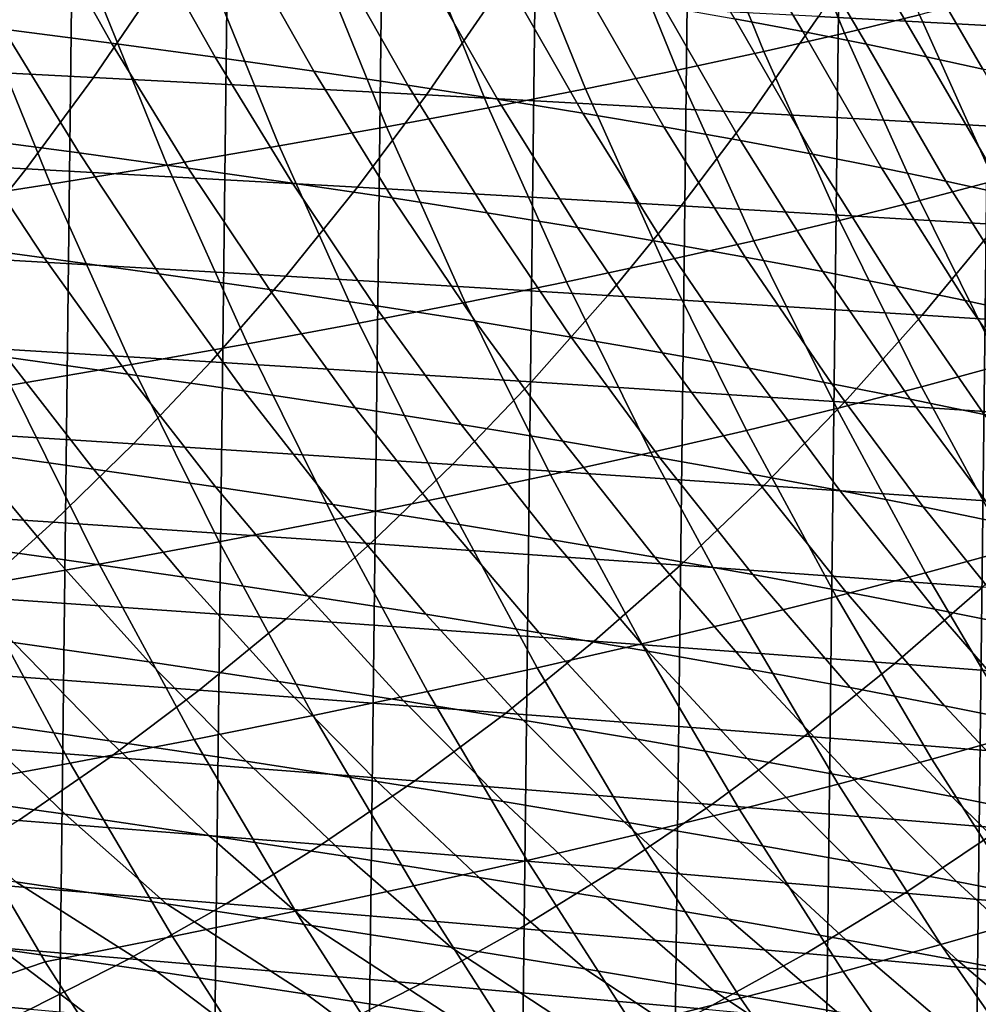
# Model space of a CAD drawing. Header units: metres. Extents: x -240 to 45, y -77 to 27.
# Tile 951 of 1056: x 4.17 to 7.98, y -11.66 to -7.75. Entities that reach past the tile are written whole.
import ezdxf

# ---------------------------------------------------------------- set-up
doc = ezdxf.new("R2010")
doc.units = ezdxf.units.M
doc.layers.add('solid_102011X2', color=7, linetype='CONTINUOUS')

msp = doc.modelspace()

# ---------------------------------------------------------------- linework, layer by layer
at = {"layer": 'solid_102011X2'}
for points in [[(4.777777, 26.364204), (4.160993, -26.468023), (3.541257, -26.558228), (4.16087, 26.46805)], [(5.392083, 26.246679), (4.77797, -26.364157), (4.160993, -26.468023), (4.777777, 26.364204)], [(6.002442, 26.115765), (5.392362, -26.246609), (4.77797, -26.364157), (5.392083, 26.246679)], [(6.608932, 25.971432), (6.00279, -26.115679), (5.392362, -26.246609), (6.002442, 26.115765)], [(7.211205, 25.813818), (6.609337, -25.971336), (6.00279, -26.115679), (6.608932, 25.971432)], [(7.809117, 25.64296), (7.211634, -25.813719), (6.609337, -25.971336), (7.211205, 25.813818)], [(8.402597, 25.458912), (7.809518, -25.642859), (7.211634, -25.813719), (7.809117, 25.64296)], [(8.991435, 25.261791), (8.402947, -25.458815), (7.809518, -25.642859), (8.402597, 25.458912)], [(7.742893, -7.731145, 183.289276), (7.471579, -7.062345, 183.29715), (7.172064, -7.128551, 179.089386), (7.445826, -7.803621, 179.080109)], [(7.445826, -7.803621, 179.080109), (7.172064, -7.128551, 179.089386), (6.848764, -7.1953, 174.876953), (7.125032, -7.876691, 174.866348)], [(7.125032, -7.876691, 174.866348), (6.848764, -7.1953, 174.876953), (6.503427, -7.262704, 170.662033), (6.782268, -7.95048, 170.650162)], [(7.279802, -7.797449, 261.05719), (7.010985, -7.747181, 262.965729), (6.676068, -7.190805, 263.20871), (6.946394, -7.23778, 261.293762)], [(6.782268, -7.95048, 170.650162), (6.503427, -7.262704, 170.662033), (6.136882, -7.330714, 166.446899), (6.418356, -8.024931, 166.433777)], [(7.532999, -7.847438, 259.144348), (7.279802, -7.797449, 261.05719), (6.946394, -7.23778, 261.293762), (7.200936, -7.284493, 259.37442)], [(4.254373, -7.335718, 278.067352), (4.53921, -7.843339, 278.177765), (4.109879, -7.787167, 280.046844), (3.828413, -7.283212, 279.933197)], [(7.770931, -7.897141, 257.227264), (7.532999, -7.847438, 259.144348), (7.200936, -7.284493, 259.37442), (7.440055, -7.33094, 257.450745)], [(4.661365, -7.388, 276.196472), (4.949498, -7.899272, 276.303711), (4.53921, -7.843339, 278.177765), (4.254373, -7.335718, 278.067352)], [(6.418356, -8.024931, 166.433777), (6.136882, -7.330714, 166.446899), (5.749578, -7.399214, 162.233826), (6.033736, -8.099917, 162.219437)], [(7.993958, -7.946552, 255.306015), (7.770931, -7.897141, 257.227264), (7.440055, -7.33094, 257.450745), (7.664113, -7.377114, 255.522842)], [(7.595415, -7.343778, 329.464355), (7.342409, -7.737438, 329.303986), (8.60562, -7.805064, 327.432953), (8.863589, -7.407963, 327.590607)], [(8.202435, -7.995667, 253.380737), (7.993958, -7.946552, 255.306015), (7.664113, -7.377114, 255.522842), (7.873472, -7.42301, 253.590805)], [(5.049768, -7.440052, 274.320679), (5.341123, -7.954958, 274.424683), (4.949498, -7.899272, 276.303711), (4.661365, -7.388, 276.196472)], [(6.033736, -8.099917, 162.219437), (5.749578, -7.399214, 162.233826), (5.341962, -7.468087, 158.025085), (5.628842, -8.175313, 158.009399)], [(5.419961, -7.491867, 272.440002), (5.714462, -8.010391, 272.540802), (5.341123, -7.954958, 274.424683), (5.049768, -7.440052, 274.320679)], [(8.396723, -8.044477, 251.451492), (8.202435, -7.995667, 253.380737), (7.873472, -7.42301, 253.590805), (8.068494, -7.468621, 251.654724)], [(5.628842, -8.175313, 158.009399), (5.341962, -7.468087, 158.025085), (4.914446, -7.537217, 153.821976), (5.204077, -8.250991, 153.804901)], [(5.772322, -7.54344, 270.554504), (6.069897, -8.065564, 270.6521), (5.714462, -8.010391, 272.540802), (5.419961, -7.491867, 272.440002)], [(3.366635, -7.53777, 334.790222), (3.116746, -7.909629, 334.613098), (4.467792, -7.978843, 332.809479), (4.723132, -7.60373, 332.983795)], [(5.204077, -8.250991, 153.804901), (4.914446, -7.537217, 153.821976), (4.467383, -7.606488, 149.62413), (4.759781, -8.326823, 149.605637)], [(6.107228, -7.594764, 268.664276), (6.407806, -8.120472, 268.758667), (6.069897, -8.065564, 270.6521), (5.772322, -7.54344, 270.554504)], [(4.759781, -8.326823, 149.605637), (4.467383, -7.606488, 149.62413), (4.00112, -7.675785, 145.431137), (4.296293, -8.402682, 145.411148)], [(4.723132, -7.60373, 332.983795), (4.467792, -7.978843, 332.809479), (5.787604, -8.048704, 330.983185), (6.048318, -7.670306, 331.154663)], [(6.425059, -7.645833, 266.769348), (6.728568, -8.175106, 266.860535), (6.407806, -8.120472, 268.758667), (6.107228, -7.594764, 268.664276)], [(6.72619, -7.69664, 264.869781), (7.032562, -8.229462, 264.957825), (6.728568, -8.175106, 266.860535), (6.425059, -7.645833, 266.769348)], [(4.296293, -8.402682, 145.411148), (4.00112, -7.675785, 145.431137), (3.516004, -7.74499, 141.242523), (3.81395, -8.478442, 141.220993)], [(6.048318, -7.670306, 331.154663), (5.787604, -8.048704, 330.983185), (7.076399, -8.119149, 329.135376), (7.342409, -7.737438, 329.303986)], [(8.307365, -8.31123, 187.484772), (8.014339, -7.659118, 187.491699), (7.742893, -7.731145, 183.289276), (8.038533, -8.38939, 183.280685)], [(4.109879, -7.787167, 280.046844), (4.409915, -8.278912, 280.167877), (3.957482, -8.218906, 282.035278), (3.661124, -7.730762, 281.910828)], [(7.010985, -7.747181, 262.965729), (7.320151, -8.283531, 263.050598), (7.032562, -8.229462, 264.957825), (6.72619, -7.69664, 264.869781)], [(8.038533, -8.38939, 183.280685), (7.742893, -7.731145, 183.289276), (7.445826, -7.803621, 179.080109), (7.744133, -8.468037, 179.069992)], [(7.279802, -7.797449, 261.05719), (7.591696, -8.337309, 261.138947), (7.320151, -8.283531, 263.050598), (7.010985, -7.747181, 262.965729)], [(7.342409, -7.737438, 329.303986), (7.076399, -8.119149, 329.135376), (8.334392, -8.190112, 327.267242), (8.60562, -7.805064, 327.432953)], [(4.53921, -7.843339, 278.177765), (4.842843, -8.338668, 278.29538), (4.409915, -8.278912, 280.167877), (4.109879, -7.787167, 280.046844)], [(7.744133, -8.468037, 179.069992), (7.445826, -7.803621, 179.080109), (7.125032, -7.876691, 174.866348), (7.42607, -8.54733, 174.854797)], [(7.532999, -7.847438, 259.144348), (7.847554, -8.390788, 259.222961), (7.591696, -8.337309, 261.138947), (7.279802, -7.797449, 261.05719)], [(4.949498, -7.899272, 276.303711), (5.256646, -8.39817, 276.417877), (4.842843, -8.338668, 278.29538), (4.53921, -7.843339, 278.177765)], [(7.770931, -7.897141, 257.227264), (8.088086, -8.443961, 257.302795), (7.847554, -8.390788, 259.222961), (7.532999, -7.847438, 259.144348)], [(7.42607, -8.54733, 174.854797), (7.125032, -7.876691, 174.866348), (6.782268, -7.95048, 170.650162), (7.08611, -8.6274, 170.637238)], [(3.116746, -7.909629, 334.613098), (2.855019, -8.269266, 334.427551), (4.200354, -8.341628, 332.626923), (4.467792, -7.978843, 332.809479)], [(5.341123, -7.954958, 274.424683), (5.651706, -8.457408, 274.535461), (5.256646, -8.39817, 276.417877), (4.949498, -7.899272, 276.303711)], [(7.993958, -7.946552, 255.306015), (8.31365, -8.496822, 255.378494), (8.088086, -8.443961, 257.302795), (7.770931, -7.897141, 257.227264)], [(5.714462, -8.010391, 272.540802), (6.028403, -8.516378, 272.648132), (5.651706, -8.457408, 274.535461), (5.341123, -7.954958, 274.424683)], [(7.08611, -8.6274, 170.637238), (6.782268, -7.95048, 170.650162), (6.418356, -8.024931, 166.433777), (6.725069, -8.708192, 166.419479)], [(4.467792, -7.978843, 332.809479), (4.200354, -8.341628, 332.626923), (5.514538, -8.414667, 330.803619), (5.787604, -8.048704, 330.983185)], [(6.069897, -8.065564, 270.6521), (6.387116, -8.575072, 270.756012), (6.028403, -8.516378, 272.648132), (5.714462, -8.010391, 272.540802)], [(6.725069, -8.708192, 166.419479), (6.418356, -8.024931, 166.433777), (6.033736, -8.099917, 162.219437), (6.343372, -8.789564, 162.203781)], [(5.787604, -8.048704, 330.983185), (5.514538, -8.414667, 330.803619), (6.797786, -8.488315, 328.958801), (7.076399, -8.119149, 329.135376)], [(6.407806, -8.120472, 268.758667), (6.728228, -8.633483, 268.859161), (6.387116, -8.575072, 270.756012), (6.069897, -8.065564, 270.6521)], [(6.343372, -8.789564, 162.203781), (6.033736, -8.099917, 162.219437), (5.628842, -8.175313, 158.009399), (5.941445, -8.87138, 157.99231)], [(6.728568, -8.175106, 266.860535), (7.052117, -8.691604, 266.957672), (6.728228, -8.633483, 268.859161), (6.407806, -8.120472, 268.758667)], [(7.076399, -8.119149, 329.135376), (6.797786, -8.488315, 328.958801), (8.050313, -8.562505, 327.093628), (8.334392, -8.190112, 327.267242)], [(3.957482, -8.218906, 282.035278), (4.271719, -8.694158, 282.167145), (3.79541, -8.630386, 284.03299), (3.485164, -8.158661, 283.897522)], [(5.941445, -8.87138, 157.99231), (5.628842, -8.175313, 158.009399), (5.204077, -8.250991, 153.804901), (5.519676, -8.953502, 153.786316)], [(7.032562, -8.229462, 264.957825), (7.359164, -8.749428, 265.051575), (7.052117, -8.691604, 266.957672), (6.728568, -8.175106, 266.860535)], [(4.409915, -8.278912, 280.167877), (4.728055, -8.757673, 280.296112), (4.271719, -8.694158, 282.167145), (3.957482, -8.218906, 282.035278)], [(7.320151, -8.283531, 263.050598), (7.649734, -8.806948, 263.140991), (7.359164, -8.749428, 265.051575), (7.032562, -8.229462, 264.957825)], [(2.855019, -8.269266, 334.427551), (2.581859, -8.616137, 334.233948), (3.921234, -8.691535, 332.436401), (4.200354, -8.341628, 332.626923)], [(4.842843, -8.338668, 278.29538), (5.164799, -8.820927, 278.420013), (4.728055, -8.757673, 280.296112), (4.409915, -8.278912, 280.167877)], [(5.519676, -8.953502, 153.786316), (5.204077, -8.250991, 153.804901), (4.759781, -8.326823, 149.605637), (5.078395, -9.035791, 149.58548)], [(7.591696, -8.337309, 261.138947), (7.924189, -8.864157, 261.225983), (7.649734, -8.806948, 263.140991), (7.320151, -8.283531, 263.050598)], [(4.200354, -8.341628, 332.626923), (3.921234, -8.691535, 332.436401), (5.229544, -8.767638, 330.61618), (5.514538, -8.414667, 330.803619)], [(5.078395, -9.035791, 149.58548), (4.759781, -8.326823, 149.605637), (4.296293, -8.402682, 145.411148), (4.617932, -9.118111, 145.389374)], [(5.256646, -8.39817, 276.417877), (5.582333, -8.88391, 276.538879), (5.164799, -8.820927, 278.420013), (4.842843, -8.338668, 278.29538)], [(7.847554, -8.390788, 259.222961), (8.182888, -8.921047, 259.306702), (7.924189, -8.864157, 261.225983), (7.591696, -8.337309, 261.138947)], [(8.358112, -9.036173, 183.271423), (8.038533, -8.38939, 183.280685), (7.744133, -8.468037, 179.069992), (8.066594, -9.120883, 179.059067)], [(8.088086, -8.443961, 257.302795), (8.426192, -8.977613, 257.38324), (8.182888, -8.921047, 259.306702), (7.847554, -8.390788, 259.222961)], [(4.617932, -9.118111, 145.389374), (4.296293, -8.402682, 145.411148), (3.81395, -8.478442, 141.220993), (4.138611, -9.20032, 141.197556)], [(5.514538, -8.414667, 330.803619), (5.229544, -8.767638, 330.61618), (6.507003, -8.844376, 328.774506), (6.797786, -8.488315, 328.958801)], [(5.651706, -8.457408, 274.535461), (5.981038, -8.946616, 274.652802), (5.582333, -8.88391, 276.538879), (5.256646, -8.39817, 276.417877)], [(6.028403, -8.516378, 272.648132), (6.361296, -9.009037, 272.761871), (5.981038, -8.946616, 274.652802), (5.651706, -8.457408, 274.535461)], [(8.066594, -9.120883, 179.059067), (7.744133, -8.468037, 179.069992), (7.42607, -8.54733, 174.854797), (7.751482, -9.20629, 174.842316)], [(6.797786, -8.488315, 328.958801), (6.507003, -8.844376, 328.774506), (7.753826, -8.921679, 326.912476), (8.050313, -8.562505, 327.093628)], [(6.387116, -8.575072, 270.756012), (6.72349, -9.071166, 270.866119), (6.361296, -9.009037, 272.761871), (6.028403, -8.516378, 272.648132)], [(7.751482, -9.20629, 174.842316), (7.42607, -8.54733, 174.854797), (7.08611, -8.6274, 170.637238), (7.414552, -9.292536, 170.623245)], [(6.728228, -8.633483, 268.859161), (7.068, -9.132995, 268.965668), (6.72349, -9.071166, 270.866119), (6.387116, -8.575072, 270.756012)], [(8.050313, -8.562505, 327.093628), (7.753826, -8.921679, 326.912476), (8.970228, -8.999477, 325.031281), (9.272335, -8.637171, 325.20929)], [(4.271719, -8.694158, 282.167145), (4.60332, -9.155787, 282.306183), (4.122795, -9.088584, 284.175842), (3.79541, -8.630386, 284.03299)], [(7.414552, -9.292536, 170.623245), (7.08611, -8.6274, 170.637238), (6.725069, -8.708192, 166.419479), (7.056613, -9.379557, 166.404037)], [(7.052117, -8.691604, 266.957672), (7.395208, -9.194517, 267.060547), (7.068, -9.132995, 268.965668), (6.728228, -8.633483, 268.859161)], [(3.921234, -8.691535, 332.436401), (3.630862, -9.028018, 332.23819), (4.933061, -9.107068, 330.421234), (5.229544, -8.767638, 330.61618)], [(4.728055, -8.757673, 280.296112), (5.063777, -9.222722, 280.431335), (4.60332, -9.155787, 282.306183), (4.271719, -8.694158, 282.167145)], [(7.056613, -9.379557, 166.404037), (6.725069, -8.708192, 166.419479), (6.343372, -8.789564, 162.203781), (6.678077, -9.467205, 162.186844)], [(7.359164, -8.749428, 265.051575), (7.705494, -9.255725, 265.150879), (7.395208, -9.194517, 267.060547), (7.052117, -8.691604, 266.957672)], [(5.164799, -8.820927, 278.420013), (5.504551, -9.289379, 278.551422), (5.063777, -9.222722, 280.431335), (4.728055, -8.757673, 280.296112)], [(5.229544, -8.767638, 330.61618), (4.933061, -9.107068, 330.421234), (6.204497, -9.186778, 328.582794), (6.507003, -8.844376, 328.774506)], [(7.649734, -8.806948, 263.140991), (7.999228, -9.31661, 263.236725), (7.705494, -9.255725, 265.150879), (7.359164, -8.749428, 265.051575)], [(5.582333, -8.88391, 276.538879), (5.926024, -9.355753, 276.666443), (5.504551, -9.289379, 278.551422), (5.164799, -8.820927, 278.420013)], [(6.678077, -9.467205, 162.186844), (6.343372, -8.789564, 162.203781), (5.941445, -8.87138, 157.99231), (6.279356, -9.55533, 157.973831)], [(7.924189, -8.864157, 261.225983), (8.27677, -9.377168, 261.318207), (7.999228, -9.31661, 263.236725), (7.649734, -8.806948, 263.140991)], [(6.507003, -8.844376, 328.774506), (6.204497, -9.186778, 328.582794), (7.445386, -9.267075, 326.72403), (7.753826, -8.921679, 326.912476)], [(8.182888, -8.921047, 259.306702), (8.538484, -9.437387, 259.395416), (8.27677, -9.377168, 261.318207), (7.924189, -8.864157, 261.225983)], [(6.279356, -9.55533, 157.973831), (5.941445, -8.87138, 157.99231), (5.519676, -8.953502, 153.786316), (5.860824, -9.643785, 153.76622)], [(5.981038, -8.946616, 274.652802), (6.32858, -9.421833, 274.77655), (5.926024, -9.355753, 276.666443), (5.582333, -8.88391, 276.538879)], [(7.753826, -8.921679, 326.912476), (7.445386, -9.267075, 326.72403), (8.655943, -9.347885, 324.8461), (8.970228, -8.999477, 325.031281)], [(5.860824, -9.643785, 153.76622), (5.519676, -8.953502, 153.786316), (5.078395, -9.035791, 149.58548), (5.422803, -9.73242, 149.56369)], [(6.361296, -9.009037, 272.761871), (6.712601, -9.487614, 272.881775), (6.32858, -9.421833, 274.77655), (5.981038, -8.946616, 274.652802)], [(4.122795, -9.088584, 284.175842), (4.466778, -9.532535, 284.325928), (3.961265, -9.461724, 286.194305), (3.621816, -9.02112, 286.040222)], [(6.72349, -9.071166, 270.866119), (7.078469, -9.553086, 270.982239), (6.712601, -9.487614, 272.881775), (6.361296, -9.009037, 272.761871)], [(3.630862, -9.028018, 332.23819), (3.32968, -9.350551, 332.032623), (4.625541, -9.432425, 330.218994), (4.933061, -9.107068, 330.421234)], [(5.422803, -9.73242, 149.56369), (5.078395, -9.035791, 149.58548), (4.617932, -9.118111, 145.389374), (4.965608, -9.821087, 145.365829)], [(4.60332, -9.155787, 282.306183), (4.951737, -9.603072, 282.452271), (4.466778, -9.532535, 284.325928), (4.122795, -9.088584, 284.175842)], [(7.068, -9.132995, 268.965668), (7.426569, -9.618243, 269.077942), (7.078469, -9.553086, 270.982239), (6.72349, -9.071166, 270.866119)], [(4.965608, -9.821087, 145.365829), (4.617932, -9.118111, 145.389374), (4.138611, -9.20032, 141.197556), (4.489553, -9.909636, 141.172195)], [(4.933061, -9.107068, 330.421234), (4.625541, -9.432425, 330.218994), (5.890731, -9.514984, 328.383942), (6.204497, -9.186778, 328.582794)], [(7.395208, -9.194517, 267.060547), (7.757281, -9.683077, 267.169067), (7.426569, -9.618243, 269.077942), (7.068, -9.132995, 268.965668)], [(8.412773, -9.761268, 179.047333), (8.066594, -9.120883, 179.059067), (7.751482, -9.20629, 174.842316), (8.10083, -9.852673, 174.828903)], [(5.063777, -9.222722, 280.431335), (5.416531, -9.673326, 280.573425), (4.951737, -9.603072, 282.452271), (4.60332, -9.155787, 282.306183)], [(4.489553, -9.909636, 141.172195), (4.138611, -9.20032, 141.197556), (3.640756, -9.282285, 137.009811), (3.994951, -9.997919, 136.982605)], [(6.204497, -9.186778, 328.582794), (5.890731, -9.514984, 328.383942), (7.125465, -9.59815, 326.528564), (7.445386, -9.267075, 326.72403)], [(7.705494, -9.255725, 265.150879), (8.07099, -9.747579, 265.255585), (7.757281, -9.683077, 267.169067), (7.395208, -9.194517, 267.060547)], [(8.10083, -9.852673, 174.828903), (7.751482, -9.20629, 174.842316), (7.414552, -9.292536, 170.623245), (7.767151, -9.944976, 170.608246)], [(5.504551, -9.289379, 278.551422), (5.861545, -9.743291, 278.689484), (5.416531, -9.673326, 280.573425), (5.063777, -9.222722, 280.431335)], [(7.999228, -9.31661, 263.236725), (8.368064, -9.811742, 263.337677), (8.07099, -9.747579, 265.255585), (7.705494, -9.255725, 265.150879)], [(5.926024, -9.355753, 276.666443), (6.287163, -9.812957, 276.800507), (5.861545, -9.743291, 278.689484), (5.504551, -9.289379, 278.551422)], [(7.767151, -9.944976, 170.608246), (7.414552, -9.292536, 170.623245), (7.056613, -9.379557, 166.404037), (7.412541, -10.038109, 166.387451)], [(7.445386, -9.267075, 326.72403), (7.125465, -9.59815, 326.528564), (8.329959, -9.681849, 324.654053), (8.655943, -9.347885, 324.8461)], [(3.32968, -9.350551, 332.032623), (3.01817, -9.658648, 331.819977), (4.307475, -9.743221, 330.009857), (4.625541, -9.432425, 330.218994)], [(6.32858, -9.421833, 274.77655), (6.693769, -9.882316, 274.906586), (6.287163, -9.812957, 276.800507), (5.926024, -9.355753, 276.666443)], [(3.961265, -9.461724, 286.194305), (4.316498, -9.887485, 286.355774), (3.78518, -9.813153, 288.22287), (3.434807, -9.390647, 288.057251)], [(7.412541, -10.038109, 166.387451), (7.056613, -9.379557, 166.404037), (6.678077, -9.467205, 162.186844), (7.037398, -10.131913, 162.168655)], [(4.625541, -9.432425, 330.218994), (4.307475, -9.743221, 330.009857), (5.566205, -9.828501, 328.178253), (5.890731, -9.514984, 328.383942)], [(6.712601, -9.487614, 272.881775), (7.081748, -9.951359, 273.007782), (6.693769, -9.882316, 274.906586), (6.32858, -9.421833, 274.77655)], [(4.466778, -9.532535, 284.325928), (4.826766, -9.961537, 284.483246), (4.316498, -9.887485, 286.355774), (3.961265, -9.461724, 286.194305)], [(7.037398, -10.131913, 162.168655), (6.678077, -9.467205, 162.186844), (6.279356, -9.55533, 157.973831), (6.642117, -10.226228, 157.953995)], [(7.078469, -9.553086, 270.982239), (7.451483, -10.02008, 271.104218), (7.081748, -9.951359, 273.007782), (6.712601, -9.487614, 272.881775)], [(5.890731, -9.514984, 328.383942), (5.566205, -9.828501, 328.178253), (6.794573, -9.914409, 326.326385), (7.125465, -9.59815, 326.528564)], [(4.951737, -9.603072, 282.452271), (5.316377, -10.035305, 282.605408), (4.826766, -9.961537, 284.483246), (4.466778, -9.532535, 284.325928)], [(6.642117, -10.226228, 157.953995), (6.279356, -9.55533, 157.973831), (5.860824, -9.643785, 153.76622), (6.22706, -10.320895, 153.744644)], [(7.426569, -9.618243, 269.077942), (7.803359, -10.08847, 269.195953), (7.451483, -10.02008, 271.104218), (7.078469, -9.553086, 270.982239)], [(5.416531, -9.673326, 280.573425), (5.785719, -10.108777, 280.722382), (5.316377, -10.035305, 282.605408), (4.951737, -9.603072, 282.452271)], [(7.125465, -9.59815, 326.528564), (6.794573, -9.914409, 326.326385), (7.992795, -10.000867, 324.455383), (8.329959, -9.681849, 324.654053)], [(6.22706, -10.320895, 153.744644), (5.860824, -9.643785, 153.76622), (5.422803, -9.73242, 149.56369), (5.792537, -10.415756, 149.540298)], [(7.757281, -9.683077, 267.169067), (8.137759, -10.156519, 267.283051), (7.803359, -10.08847, 269.195953), (7.426569, -9.618243, 269.077942)], [(3.01817, -9.658648, 331.819977), (2.696799, -9.951826, 331.600647), (3.979341, -10.038968, 329.794098), (4.307475, -9.743221, 330.009857)], [(5.861545, -9.743291, 278.689484), (6.23518, -10.181945, 278.834198), (5.785719, -10.108777, 280.722382), (5.416531, -9.673326, 280.573425)], [(8.07099, -9.747579, 265.255585), (8.455069, -10.224221, 265.365631), (8.137759, -10.156519, 267.283051), (7.757281, -9.683077, 267.169067)], [(4.307475, -9.743221, 330.009857), (3.979341, -10.038968, 329.794098), (5.231406, -10.126838, 327.966095), (5.566205, -9.828501, 328.178253)], [(5.792537, -10.415756, 149.540298), (5.422803, -9.73242, 149.56369), (4.965608, -9.821087, 145.365829), (5.33885, -10.51065, 145.340561)], [(6.287163, -9.812957, 276.800507), (6.665145, -10.254801, 276.94101), (6.23518, -10.181945, 278.834198), (5.861545, -9.743291, 278.689484)], [(4.316498, -9.887485, 286.355774), (4.68703, -10.297768, 286.524078), (4.150638, -10.220291, 288.395508), (3.78518, -9.813153, 288.22287)], [(5.33885, -10.51065, 145.340561), (4.965608, -9.821087, 145.365829), (4.489553, -9.909636, 141.172195), (4.866302, -10.605416, 141.144989)], [(5.566205, -9.828501, 328.178253), (5.231406, -10.126838, 327.966095), (6.453207, -10.215354, 326.117828), (6.794573, -9.914409, 326.326385)], [(6.693769, -9.882316, 274.906586), (7.075999, -10.327336, 275.042877), (6.665145, -10.254801, 276.94101), (6.287163, -9.812957, 276.800507)], [(8.473617, -10.485603, 174.814606), (8.10083, -9.852673, 174.828903), (7.767151, -9.944976, 170.608246), (8.143408, -10.583838, 170.592224)], [(4.866302, -10.605416, 141.144989), (4.489553, -9.909636, 141.172195), (3.994951, -9.997919, 136.982605), (4.375191, -10.699899, 136.9534)], [(4.826766, -9.961537, 284.483246), (5.202262, -10.374955, 284.647186), (4.68703, -10.297768, 286.524078), (4.316498, -9.887485, 286.355774)], [(6.794573, -9.914409, 326.326385), (6.453207, -10.215354, 326.117828), (7.644959, -10.304438, 324.250427), (7.992795, -10.000867, 324.455383)], [(7.081748, -9.951359, 273.007782), (7.468129, -10.399543, 273.139862), (7.075999, -10.327336, 275.042877), (6.693769, -9.882316, 274.906586)], [(7.451483, -10.02008, 271.104218), (7.841918, -10.471411, 271.232086), (7.468129, -10.399543, 273.139862), (7.081748, -9.951359, 273.007782)], [(8.143408, -10.583838, 170.592224), (7.767151, -9.944976, 170.608246), (7.412541, -10.038109, 166.387451), (7.79235, -10.682957, 166.369751)], [(4.375191, -10.699899, 136.9534), (3.994951, -9.997919, 136.982605), (3.482111, -10.085787, 132.796875), (3.865816, -10.793935, 132.765625)], [(5.316377, -10.035305, 282.605408), (5.696728, -10.451843, 282.764984), (5.202262, -10.374955, 284.647186), (4.826766, -9.961537, 284.483246)], [(5.785719, -10.108777, 280.722382), (6.170818, -10.528424, 280.877563), (5.696728, -10.451843, 282.764984), (5.316377, -10.035305, 282.605408)], [(7.803359, -10.08847, 269.195953), (8.197755, -10.542932, 269.319611), (7.841918, -10.471411, 271.232086), (7.451483, -10.02008, 271.104218)], [(7.992795, -10.000867, 324.455383), (7.644959, -10.304438, 324.250427), (8.806875, -10.394008, 322.365112), (9.161083, -10.087797, 322.566406)], [(3.979341, -10.038968, 329.794098), (3.641642, -10.319203, 329.572052), (4.886848, -10.409527, 327.747742), (5.231406, -10.126838, 327.966095)], [(7.79235, -10.682957, 166.369751), (7.412541, -10.038109, 166.387451), (7.037398, -10.131913, 162.168655), (7.420826, -10.782789, 162.149261)], [(6.23518, -10.181945, 278.834198), (6.624922, -10.604689, 278.985016), (6.170818, -10.528424, 280.877563), (5.785719, -10.108777, 280.722382)], [(8.137759, -10.156519, 267.283051), (8.536023, -10.614099, 267.402527), (8.197755, -10.542932, 269.319611), (7.803359, -10.08847, 269.195953)], [(4.150638, -10.220291, 288.395508), (4.530607, -10.611429, 288.574799), (3.967267, -10.53063, 290.445129), (3.592692, -10.142534, 290.261322)], [(5.231406, -10.126838, 327.966095), (4.886848, -10.409527, 327.747742), (6.101891, -10.500515, 325.903198), (6.453207, -10.215354, 326.117828)], [(7.420826, -10.782789, 162.149261), (7.037398, -10.131913, 162.168655), (6.642117, -10.226228, 157.953995), (7.029216, -10.883166, 157.932831)], [(6.665145, -10.254801, 276.94101), (7.059424, -10.680628, 277.087402), (6.624922, -10.604689, 278.985016), (6.23518, -10.181945, 278.834198)], [(4.68703, -10.297768, 286.524078), (5.072279, -10.691936, 286.698883), (4.530607, -10.611429, 288.574799), (4.150638, -10.220291, 288.395508)], [(6.453207, -10.215354, 326.117828), (6.101891, -10.500515, 325.903198), (7.286985, -10.592086, 324.039551), (7.644959, -10.304438, 324.250427)], [(7.029216, -10.883166, 157.932831), (6.642117, -10.226228, 157.953995), (6.22706, -10.320895, 153.744644), (6.617868, -10.983917, 153.721619)], [(7.075999, -10.327336, 275.042877), (7.474714, -10.756233, 275.184875), (7.059424, -10.680628, 277.087402), (6.665145, -10.254801, 276.94101)], [(5.202262, -10.374955, 284.647186), (5.592676, -10.772143, 284.817505), (5.072279, -10.691936, 286.698883), (4.68703, -10.297768, 286.524078)], [(7.644959, -10.304438, 324.250427), (7.286985, -10.592086, 324.039551), (8.442344, -10.684157, 322.157928), (8.806875, -10.394008, 322.365112)], [(3.641642, -10.319203, 329.572052), (3.294906, -10.583506, 329.344055), (4.53307, -10.676144, 327.52356), (4.886848, -10.409527, 327.747742)], [(6.617868, -10.983917, 153.721619), (6.22706, -10.320895, 153.744644), (5.792537, -10.415756, 149.540298), (6.187077, -11.084874, 149.51535)], [(7.468129, -10.399543, 273.139862), (7.871177, -10.831495, 273.277466), (7.474714, -10.756233, 275.184875), (7.075999, -10.327336, 275.042877)], [(5.696728, -10.451843, 282.764984), (6.092194, -10.852039, 282.930756), (5.592676, -10.772143, 284.817505), (5.202262, -10.374955, 284.647186)], [(4.886848, -10.409527, 327.747742), (4.53307, -10.676144, 327.52356), (5.741174, -10.769464, 325.682831), (6.101891, -10.500515, 325.903198)], [(6.187077, -11.084874, 149.51535), (5.792537, -10.415756, 149.540298), (5.33885, -10.51065, 145.340561), (5.737134, -11.185864, 145.313583)], [(7.841918, -10.471411, 271.232086), (8.249201, -10.906404, 271.365326), (7.871177, -10.831495, 273.277466), (7.468129, -10.399543, 273.139862)], [(3.967267, -10.53063, 290.445129), (4.355551, -10.90224, 290.635498), (3.764429, -10.818227, 292.504669), (3.381862, -10.44955, 292.309692)], [(6.170818, -10.528424, 280.877563), (6.571226, -10.931617, 281.038788), (6.092194, -10.852039, 282.930756), (5.696728, -10.451843, 282.764984)], [(6.101891, -10.500515, 325.903198), (5.741174, -10.769464, 325.682831), (6.919432, -10.86338, 323.822998), (7.286985, -10.592086, 324.039551)], [(8.197755, -10.542932, 269.319611), (8.609172, -10.980953, 269.448456), (8.249201, -10.906404, 271.365326), (7.841918, -10.471411, 271.232086)], [(4.530607, -10.611429, 288.574799), (4.924489, -10.98596, 288.760559), (4.355551, -10.90224, 290.635498), (3.967267, -10.53063, 290.445129)], [(5.737134, -11.185864, 145.313583), (5.33885, -10.51065, 145.340561), (4.866302, -10.605416, 141.144989), (5.268326, -11.286721, 141.115952)], [(6.624922, -10.604689, 278.985016), (7.03016, -11.010864, 279.141663), (6.571226, -10.931617, 281.038788), (6.170818, -10.528424, 280.877563)], [(3.294906, -10.583506, 329.344055), (2.939672, -10.83146, 329.110504), (4.17062, -10.92627, 327.293884), (4.53307, -10.676144, 327.52356)], [(8.542818, -11.208243, 170.575226), (8.143408, -10.583838, 170.592224), (7.79235, -10.682957, 166.369751), (8.195532, -11.313212, 166.350967)], [(5.268326, -11.286721, 141.115952), (4.866302, -10.605416, 141.144989), (4.375191, -10.699899, 136.9534), (4.780941, -11.387273, 136.922226)], [(5.072279, -10.691936, 286.698883), (5.471639, -11.069379, 286.879974), (4.924489, -10.98596, 288.760559), (4.530607, -10.611429, 288.574799)], [(7.059424, -10.680628, 277.087402), (7.469385, -11.089775, 277.239502), (7.03016, -11.010864, 279.141663), (6.624922, -10.604689, 278.985016)], [(7.286985, -10.592086, 324.039551), (6.919432, -10.86338, 323.822998), (8.068056, -10.957811, 321.945251), (8.442344, -10.684157, 322.157928)], [(4.780941, -11.387273, 136.922226), (4.375191, -10.699899, 136.9534), (3.865816, -10.793935, 132.765625), (4.275265, -11.48735, 132.732285)], [(4.53307, -10.676144, 327.52356), (4.17062, -10.92627, 327.293884), (5.371615, -11.021777, 325.457062), (5.741174, -10.769464, 325.682831)], [(5.592676, -10.772143, 284.817505), (5.997396, -11.152486, 284.993896), (5.471639, -11.069379, 286.879974), (5.072279, -10.691936, 286.698883)], [(7.474714, -10.756233, 275.184875), (7.88929, -11.168338, 275.332397), (7.469385, -11.089775, 277.239502), (7.059424, -10.680628, 277.087402)], [(8.195532, -11.313212, 166.350967), (7.79235, -10.682957, 166.369751), (7.420826, -10.782789, 162.149261), (7.82785, -11.418937, 162.128662)], [(5.741174, -10.769464, 325.682831), (5.371615, -11.021777, 325.457062), (6.542869, -11.117897, 323.601166), (6.919432, -10.86338, 323.822998)], [(6.092194, -10.852039, 282.930756), (6.502156, -11.235272, 283.102448), (5.997396, -11.152486, 284.993896), (5.592676, -10.772143, 284.817505)], [(7.871177, -10.831495, 273.277466), (8.290263, -11.246545, 273.420441), (7.88929, -11.168338, 275.332397), (7.474714, -10.756233, 275.184875)], [(3.865816, -10.793935, 132.765625), (3.373635, -10.949245, 128.578552), (3.791667, -11.651631, 128.542542), (4.275265, -11.48735, 132.732285)], [(4.355551, -10.90224, 290.635498), (4.756914, -11.256805, 290.832153), (4.159874, -11.169986, 292.706085), (3.764429, -10.818227, 292.504669)], [(7.82785, -11.418937, 162.128662), (7.420826, -10.782789, 162.149261), (7.029216, -10.883166, 157.932831), (7.440137, -11.525238, 157.910355)], [(6.571226, -10.931617, 281.038788), (6.986314, -11.317727, 281.20578), (6.502156, -11.235272, 283.102448), (6.092194, -10.852039, 282.930756)], [(8.249201, -10.906404, 271.365326), (8.672692, -11.324385, 271.503693), (8.290263, -11.246545, 273.420441), (7.871177, -10.831495, 273.277466)], [(6.919432, -10.86338, 323.822998), (6.542869, -11.117897, 323.601166), (7.684596, -11.214541, 321.727356), (8.068056, -10.957811, 321.945251)], [(7.440137, -11.525238, 157.910355), (7.029216, -10.883166, 157.932831), (6.617868, -10.983917, 153.721619), (7.032726, -11.631936, 153.697174)], [(4.17062, -10.92627, 327.293884), (3.800053, -11.159513, 327.059082), (4.993779, -11.257061, 325.226257), (5.371615, -11.021777, 325.457062)], [(4.924489, -10.98596, 288.760559), (5.331644, -11.343323, 288.952423), (4.756914, -11.256805, 290.832153), (4.355551, -10.90224, 290.635498)], [(7.03016, -11.010864, 279.141663), (7.450262, -11.399841, 279.303925), (6.986314, -11.317727, 281.20578), (6.571226, -10.931617, 281.038788)], [(8.068056, -10.957811, 321.945251), (7.684596, -11.214541, 321.727356), (8.797008, -11.311625, 319.836761), (9.187263, -11.052671, 320.05072)], [(5.471639, -11.069379, 286.879974), (5.884461, -11.429529, 287.067047), (5.331644, -11.343323, 288.952423), (4.924489, -10.98596, 288.760559)], [(7.032726, -11.631936, 153.697174), (6.617868, -10.983917, 153.721619), (6.187077, -11.084874, 149.51535), (6.605898, -11.738851, 149.488846)], [(7.469385, -11.089775, 277.239502), (7.894387, -11.481606, 277.397034), (7.450262, -11.399841, 279.303925), (7.03016, -11.010864, 279.141663)], [(5.371615, -11.021777, 325.457062), (4.993779, -11.257061, 325.226257), (6.157873, -11.355233, 323.374359), (6.542869, -11.117897, 323.601166)], [(3.540128, -11.082874, 294.574097), (4.159874, -11.169986, 292.706085), (4.718067, -11.526326, 292.451935), (4.101045, -11.437071, 294.316498)], [(5.997396, -11.152486, 284.993896), (6.415764, -11.515413, 285.176147), (5.884461, -11.429529, 287.067047), (5.471639, -11.069379, 286.879974)], [(6.605898, -11.738851, 149.488846), (6.187077, -11.084874, 149.51535), (5.737134, -11.185864, 145.313583), (6.159928, -11.845801, 145.284958)], [(7.88929, -11.168338, 275.332397), (8.319081, -11.563011, 275.485199), (7.894387, -11.481606, 277.397034), (7.469385, -11.089775, 277.239502)], [(6.542869, -11.117897, 323.601166), (6.157873, -11.355233, 323.374359), (7.292546, -11.453941, 321.504578), (7.684596, -11.214541, 321.727356)], [(3.800053, -11.159513, 327.059082), (3.421941, -11.375525, 326.819519), (4.608252, -11.474962, 324.990753), (4.993779, -11.257061, 325.226257)], [(4.159874, -11.169986, 292.706085), (4.756914, -11.256805, 290.832153), (5.312586, -11.61528, 290.581512), (4.718067, -11.526326, 292.451935)], [(6.502156, -11.235272, 283.102448), (6.92595, -11.600966, 283.279846), (6.415764, -11.515413, 285.176147), (5.997396, -11.152486, 284.993896)], [(8.290263, -11.246545, 273.420441), (8.724734, -11.644046, 273.568481), (8.319081, -11.563011, 275.485199), (7.88929, -11.168338, 275.332397)], [(6.159928, -11.845801, 145.284958), (5.737134, -11.185864, 145.313583), (5.268326, -11.286721, 141.115952), (5.695093, -11.952609, 141.085129)], [(6.986314, -11.317727, 281.20578), (7.415413, -11.686177, 281.378265), (6.92595, -11.600966, 283.279846), (6.502156, -11.235272, 283.102448)], [(7.684596, -11.214541, 321.727356), (7.292546, -11.453941, 321.504578), (8.398013, -11.553099, 319.618011), (8.797008, -11.311625, 319.836761)], [(4.993779, -11.257061, 325.226257), (4.608252, -11.474962, 324.990753), (5.765039, -11.575036, 323.142944), (6.157873, -11.355233, 323.374359)], [(4.756914, -11.256805, 290.832153), (5.331644, -11.343323, 288.952423), (5.884996, -11.703925, 288.705383), (5.312586, -11.61528, 290.581512)], [(5.695093, -11.952609, 141.085129), (5.268326, -11.286721, 141.115952), (4.780941, -11.387273, 136.922226), (5.211663, -12.059093, 136.889145)], [(7.450262, -11.399841, 279.303925), (7.884547, -11.771036, 279.471527), (7.415413, -11.686177, 281.378265), (6.986314, -11.317727, 281.20578)], [(8.621547, -11.928008, 166.331116), (8.195532, -11.313212, 166.350967), (7.82785, -11.418937, 162.128662), (8.257925, -12.039481, 162.106903)], [(4.101045, -11.437071, 294.316498), (4.515502, -11.751467, 294.533752), (3.869093, -11.659377, 296.397278), (3.461129, -11.347527, 296.175049)], [(5.331644, -11.343323, 288.952423), (5.884461, -11.429529, 287.067047), (6.43569, -11.79225, 286.823639), (5.884996, -11.703925, 288.705383)], [(6.157873, -11.355233, 323.374359), (5.765039, -11.575036, 323.142944), (6.892517, -11.675657, 321.277252), (7.292546, -11.453941, 321.504578)], [(3.421941, -11.375525, 326.819519), (3.036867, -11.573965, 326.575531), (4.215625, -11.675138, 324.750916), (4.608252, -11.474962, 324.990753)], [(5.211663, -12.059093, 136.889145), (4.780941, -11.387273, 136.922226), (4.275265, -11.48735, 132.732285), (4.709911, -12.165074, 132.696884)], [(7.894387, -11.481606, 277.397034), (8.333744, -11.855534, 277.559753), (7.884547, -11.771036, 279.471527), (7.450262, -11.399841, 279.303925)], [(4.718067, -11.526326, 292.451935), (5.138882, -11.843259, 292.664215), (4.515502, -11.751467, 294.533752), (4.101045, -11.437071, 294.316498)], [(5.884461, -11.429529, 287.067047), (6.415764, -11.515413, 285.176147), (6.965059, -11.880243, 284.936432), (6.43569, -11.79225, 286.823639)], [(8.257925, -12.039481, 162.106903), (7.82785, -11.418937, 162.128662), (7.440137, -11.525238, 157.910355), (7.874331, -12.151562, 157.886612)], [(4.608252, -11.474962, 324.990753), (4.215625, -11.675138, 324.750916), (5.364973, -11.776959, 322.907288), (5.765039, -11.575036, 323.142944)], [(7.292546, -11.453941, 321.504578), (6.892517, -11.675657, 321.277252), (7.990896, -11.776734, 319.394836), (8.398013, -11.553099, 319.618011)], [(8.319081, -11.563011, 275.485199), (8.763394, -11.939659, 275.643005), (8.333744, -11.855534, 277.559753), (7.894387, -11.481606, 277.397034)], [(4.275265, -11.48735, 132.732285), (3.791667, -11.651631, 128.542542), (4.23539, -12.3379, 128.504333), (4.709911, -12.165074, 132.696884)], [(6.415764, -11.515413, 285.176147), (6.92595, -11.600966, 283.279846), (7.473497, -11.967896, 283.043884), (6.965059, -11.880243, 284.936432)], [(5.312586, -11.61528, 290.581512), (5.739629, -11.934742, 290.788788), (5.138882, -11.843259, 292.664215), (4.718067, -11.526326, 292.451935)], [(7.874331, -12.151562, 157.886612), (7.440137, -11.525238, 157.910355), (7.032726, -11.631936, 153.697174), (7.471082, -12.26406, 153.671356)], [(3.036867, -11.573965, 326.575531), (2.645426, -11.75452, 326.327545), (3.816507, -11.857273, 324.507141), (4.215625, -11.675138, 324.750916)], [(3.869093, -11.659377, 296.397278), (4.287724, -11.95303, 296.625061), (3.611086, -11.858238, 298.487427), (3.199262, -11.567, 298.254578)], [(5.765039, -11.575036, 323.142944), (5.364973, -11.776959, 322.907288), (6.485122, -11.879337, 321.045776), (6.892517, -11.675657, 321.277252)], [(5.884996, -11.703925, 288.705383), (6.318134, -12.025908, 288.907593), (5.739629, -11.934742, 290.788788), (5.312586, -11.61528, 290.581512)], [(7.471082, -12.26406, 153.671356), (7.032726, -11.631936, 153.697174), (6.605898, -11.738851, 149.488846), (7.048441, -12.376786, 149.460846)], [(6.92595, -11.600966, 283.279846), (7.415413, -11.686177, 281.378265), (7.961393, -12.055199, 281.146149), (7.473497, -11.967896, 283.043884)], [(3.218979, -11.699616, 124.362846), (3.662465, -12.38961, 124.322556), (4.23539, -12.3379, 128.504333), (3.791667, -11.651631, 128.542542)]]:
    msp.add_3dface(points, dxfattribs=at)

doc.saveas('drawing.dxf')
